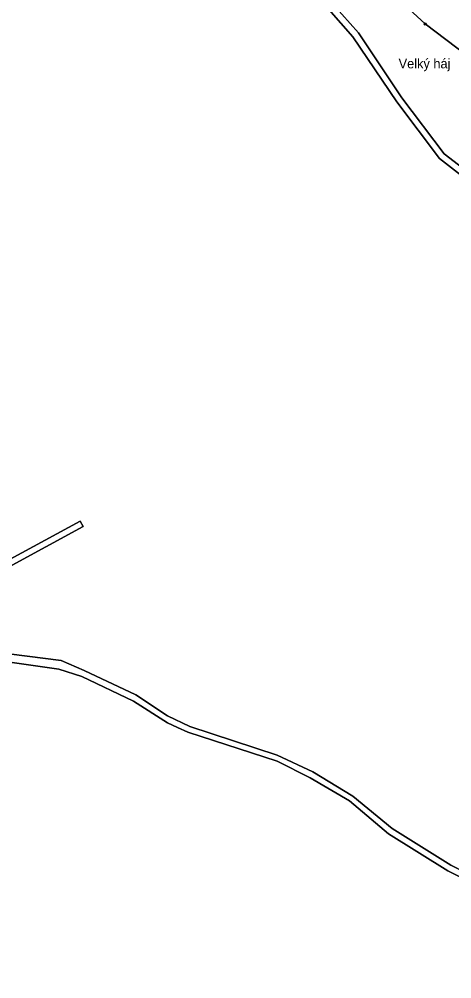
# Model space of a CAD drawing. Extents: x -751550 to -746116, y -1055108 to -1050700.
# Drawn here: x -749636.6 to -749437.2, y -1053605.3 to -1053162.9 of the extents above; entities that cross this region are included whole.
import ezdxf

# ---------------------------------------------------------------- set-up
doc = ezdxf.new("R2010")
doc.units = 0
for name, color, linetype in [('Hranice parcel', 7, 'Continuous'), ('Polygon parcely', 7, 'Continuous'), ('Pop  PČ popisy', 7, 'Continuous'), ('Značky bodu BP', 7, 'Continuous')]:
    doc.layers.add(name, color=color, linetype=linetype)

msp = doc.modelspace()

# ---------------------------------------------------------------- linework, layer by layer
at = {"layer": 'Hranice parcel'}
for points in [[(-749092.97, -1053518.15), (-749142.51, -1053473.33), (-749152.29, -1053467.22), (-749174.18, -1053452.34), (-749213.46, -1053425.98), (-749283.07, -1053369.37), (-749321.06, -1053297.45), (-749334.23, -1053260.98), (-749358.8, -1053232.59), (-749371.41, -1053221.81), (-749383.91, -1053210.97), (-749392.77, -1053209.39), (-749425.34, -1053183.37), (-749449.47, -1053165.12), (-749481.04, -1053135.88), (-749496.95, -1053118.51), (-749514.92, -1053102.08), (-749541.52, -1053076.25), (-749587.19, -1053025.48), (-749599.64, -1053011.51), (-749618.32, -1052986.83)], [(-749491.64, -1053156.26), (-749480.18, -1053169.29), (-749460.16, -1053199.11), (-749440.64, -1053224.96), (-749428.13, -1053234.7), (-749417.03, -1053245.34), (-749376.27, -1053274.85), (-749377.56, -1053284.49), (-749381.74, -1053275.04), (-749418.78, -1053247.8), (-749430.46, -1053236.82), (-749442.8, -1053227.08), (-749462.57, -1053201.01), (-749482.87, -1053171.11), (-749493.94, -1053158.39)], [(-749694.7, -1053441.13), (-749608.54, -1053394.31), (-749607.07, -1053396.86), (-749694.95, -1053444.65)], [(-749432.3, -1053558.98), (-749438.97, -1053555.55), (-749466.35, -1053538.43), (-749484.39, -1053523.21), (-749502.46, -1053512.64), (-749517.73, -1053504.94), (-749558.92, -1053491.62), (-749563.59, -1053489.43), (-749568.16, -1053487.33), (-749583.87, -1053477.33), (-749607.76, -1053466.01), (-749618.24, -1053462.51), (-749712.36, -1053449.17)], [(-749704.11, -1053447.51), (-749617.24, -1053458.59), (-749606.61, -1053463.24), (-749582.82, -1053474.42), (-749568.23, -1053484.03), (-749557.9, -1053489), (-749517.65, -1053502.18), (-749501.18, -1053509.93), (-749482.8, -1053521.08), (-749464.75, -1053536.04), (-749437.6, -1053552.88), (-749430.49, -1053556.63), (-749403.87, -1053568.33), (-749374.57, -1053580.84), (-749365.47, -1053583.37), (-749353.36, -1053580.94), (-749335.43, -1053574.47), (-749284.56, -1053548.74), (-749275.68, -1053548.64), (-749267.79, -1053549.3), (-749256.34, -1053555.48), (-749242.87, -1053570.03), (-749239.51, -1053577.51), (-749236.65, -1053588.55)]]:
    msp.add_lwpolyline(points, dxfattribs=at)
at = {"layer": 'Polygon parcely'}
for points in [[(-749425.34, -1053183.37), (-749449.47, -1053165.12), (-749481.04, -1053135.88)], [(-749481.04, -1053135.88), (-749449.47, -1053165.12), (-749425.34, -1053183.37), (-749392.77, -1053209.39), (-749383.91, -1053210.97), (-749371.41, -1053221.81), (-749358.8, -1053232.59), (-749334.23, -1053260.98), (-749321.06, -1053297.45), (-749283.07, -1053369.37), (-749213.46, -1053425.98), (-749174.18, -1053452.34), (-749152.29, -1053467.22), (-749142.51, -1053473.33), (-749092.97, -1053518.15), (-749077.39, -1053549.47)], [(-749491.64, -1053156.26), (-749480.18, -1053169.29), (-749460.16, -1053199.11), (-749440.64, -1053224.96), (-749428.13, -1053234.7), (-749417.03, -1053245.34), (-749376.27, -1053274.85), (-749377.56, -1053284.49), (-749381.74, -1053275.04), (-749418.78, -1053247.8), (-749430.46, -1053236.82), (-749442.8, -1053227.08), (-749462.57, -1053201.01), (-749482.87, -1053171.11), (-749493.94, -1053158.39)], [(-749493.94, -1053158.39), (-749482.87, -1053171.11), (-749462.57, -1053201.01), (-749442.8, -1053227.08), (-749430.46, -1053236.82), (-749418.78, -1053247.8), (-749381.74, -1053275.04), (-749377.56, -1053284.49), (-749376.27, -1053274.85), (-749417.03, -1053245.34), (-749428.13, -1053234.7), (-749440.64, -1053224.96), (-749460.16, -1053199.11), (-749480.18, -1053169.29), (-749491.64, -1053156.26)], [(-749694.7, -1053441.13), (-749608.54, -1053394.31), (-749607.07, -1053396.86), (-749694.95, -1053444.65)], [(-749694.95, -1053444.65), (-749607.07, -1053396.86), (-749608.54, -1053394.31), (-749694.7, -1053441.13)], [(-750189.28, -1053557.79), (-750175.29, -1053569.96), (-750168.19, -1053584.44), (-750155.44, -1053595.13), (-750140.33, -1053605.33), (-750107.63, -1053602.62), (-750020.08, -1053561.31), (-750004.89, -1053551.66), (-749933.15, -1053503.73), (-749913.87, -1053498.65), (-749883.16, -1053491.48), (-749837.26, -1053480.76), (-749712.36, -1053449.17), (-749618.24, -1053462.51)], [(-749432.3, -1053558.98), (-749438.97, -1053555.55), (-749466.35, -1053538.43), (-749484.39, -1053523.21), (-749502.46, -1053512.64), (-749517.73, -1053504.94), (-749558.92, -1053491.62), (-749563.59, -1053489.43), (-749568.16, -1053487.33), (-749583.87, -1053477.33), (-749607.76, -1053466.01), (-749618.24, -1053462.51), (-749712.36, -1053449.17)], [(-749704.11, -1053447.51), (-749617.24, -1053458.59), (-749606.61, -1053463.24), (-749582.82, -1053474.42), (-749568.23, -1053484.03), (-749557.9, -1053489), (-749517.65, -1053502.18), (-749501.18, -1053509.93), (-749482.8, -1053521.08), (-749464.75, -1053536.04), (-749437.6, -1053552.88), (-749430.49, -1053556.63)], [(-749430.49, -1053556.63), (-749437.6, -1053552.88), (-749464.75, -1053536.04), (-749482.8, -1053521.08), (-749501.18, -1053509.93), (-749517.65, -1053502.18), (-749557.9, -1053489), (-749568.23, -1053484.03), (-749582.82, -1053474.42), (-749606.61, -1053463.24), (-749617.24, -1053458.59), (-749704.11, -1053447.51)], [(-749618.24, -1053462.51), (-749607.76, -1053466.01), (-749583.87, -1053477.33), (-749568.16, -1053487.33), (-749563.59, -1053489.43), (-749558.92, -1053491.62), (-749517.73, -1053504.94), (-749502.46, -1053512.64), (-749484.39, -1053523.21), (-749466.35, -1053538.43), (-749438.97, -1053555.55), (-749432.3, -1053558.98)]]:
    msp.add_lwpolyline(points, dxfattribs=at)
at = {"layer": 'Značky bodu BP'}
for radius in [0.5, 0.0303]:
    msp.add_circle((-749449.47, -1053165.12), radius, dxfattribs=at)

# ---------------------------------------------------------------- texts
at = {"layer": 'Pop  PČ popisy'}
msp.add_text('Velký háj', height=4.4, dxfattribs=at).set_placement((-749461.71, -1053185.59))

doc.saveas('drawing.dxf')
